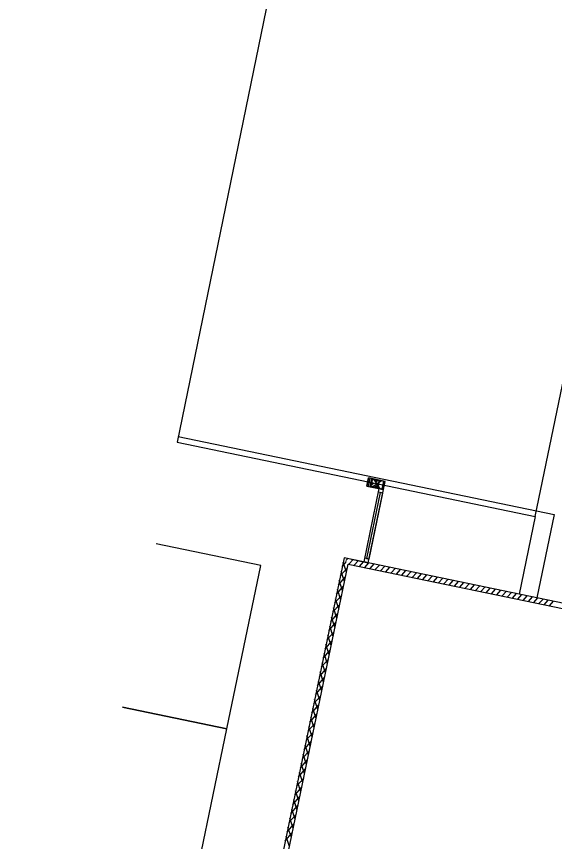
# Model space of a CAD drawing. Extents: x 81065 to 81486, y 452384 to 452681.
# Drawn here: x 81075.86 to 81083.92, y 452575.41 to 452587.77 of the extents above; entities that cross this region are included whole.
import ezdxf

# ---------------------------------------------------------------- set-up
doc = ezdxf.new("R2010")
doc.units = 0
doc.layers.add('B-BH-VH-KANTOPSLUITING-GV', color=7, linetype='Continuous')

msp = doc.modelspace()

# ---------------------------------------------------------------- linework, layer by layer
at = {"layer": 'B-BH-VH-KANTOPSLUITING-GV'}
for p, q in [((81078.282, 452581.479), (81083.918, 452580.308)), ((81081.134, 452580.855), (81081.109, 452580.734)), ((81081.156, 452580.851), (81081.131, 452580.729)), ((81081.384, 452580.804), (81081.134, 452580.855)), ((81081.184, 452580.845), (81081.159, 452580.723)), ((81081.181, 452580.838), (81081.159, 452580.732)), ((81081.192, 452580.843), (81081.166, 452580.722)), ((81081.168, 452580.736), (81081.188, 452580.83)), ((81081.172, 452580.753), (81081.208, 452580.777)), ((81081.18, 452580.795), (81081.192, 452580.802)), ((81081.184, 452580.842), (81081.181, 452580.838)), ((81081.183, 452580.718), (81081.33, 452580.815)), ((81081.188, 452580.843), (81081.184, 452580.842)), ((81081.294, 452580.821), (81081.188, 452580.843)), ((81081.188, 452580.83), (81081.19, 452580.833)), ((81081.19, 452580.833), (81081.193, 452580.833)), ((81081.193, 452580.833), (81081.287, 452580.814)), ((81081.208, 452580.84), (81081.305, 452580.693)), ((81081.217, 452580.819), (81081.228, 452580.826)), ((81081.228, 452580.72), (81081.278, 452580.753)), ((81081.233, 452580.794), (81081.27, 452580.817)), ((81081.29, 452580.809), (81081.27, 452580.715)), ((81081.277, 452580.708), (81081.299, 452580.813)), ((81081.287, 452580.814), (81081.289, 452580.812)), ((81081.289, 452580.812), (81081.29, 452580.809)), ((81081.298, 452580.818), (81081.294, 452580.821)), ((81081.299, 452580.813), (81081.298, 452580.818)), ((81081.359, 452580.809), (81081.334, 452580.687)), ((81081.371, 452580.806), (81081.346, 452580.684)), ((81081.347, 452580.811), (81081.357, 452580.796)), ((81081.358, 452580.682), (81081.384, 452580.804)), ((81081.067, 452579.597), (81081.295, 452580.695)), ((81081.308, 452580.636), (81081.102, 452579.646)), ((81081.109, 452580.734), (81081.358, 452580.682)), ((81081.13, 452579.584), (81081.358, 452580.682)), ((81081.142, 452579.638), (81081.347, 452580.628)), ((81081.159, 452580.732), (81081.16, 452580.728)), ((81081.16, 452580.728), (81081.164, 452580.725)), ((81081.164, 452580.725), (81081.27, 452580.703)), ((81081.169, 452580.733), (81081.168, 452580.736)), ((81081.171, 452580.732), (81081.169, 452580.733)), ((81081.265, 452580.712), (81081.171, 452580.732)), ((81081.268, 452580.713), (81081.265, 452580.712)), ((81081.27, 452580.715), (81081.268, 452580.713)), ((81081.27, 452580.703), (81081.274, 452580.704)), ((81081.274, 452580.704), (81081.277, 452580.708)), ((81081.347, 452580.628), (81081.283, 452580.641)), ((81081.358, 452580.682), (81081.295, 452580.695)), ((81081.347, 452580.628), (81081.308, 452580.636)), ((81081.321, 452580.689), (81081.336, 452580.699)), ((81083.632, 452580.276), (81083.391, 452579.115)), ((81083.918, 452580.308), (81083.659, 452579.06)), ((81079.52, 452579.541), (81077.951, 452579.867)), ((81080.767, 452579.66), (81071.926, 452537.068)), ((81080.767, 452579.66), (81078.575, 452569.107)), ((81088.692, 452578.014), (81080.767, 452579.66)), ((81131.094, 452569.213), (81080.767, 452579.66)), ((81080.795, 452579.617), (81080.823, 452579.648)), ((81080.841, 452579.563), (81080.902, 452579.632)), ((81080.881, 452579.636), (81081.13, 452579.584)), ((81081.142, 452579.638), (81081.078, 452579.651)), ((81081.102, 452579.646), (81081.142, 452579.638)), ((81078.654, 452569.091), (81080.829, 452579.565)), ((81079.011, 452577.093), (81079.52, 452579.541)), ((81080.711, 452579.389), (81080.817, 452579.509)), ((81080.739, 452579.526), (81080.806, 452579.601)), ((81080.803, 452579.441), (81080.753, 452579.593)), ((81080.829, 452579.565), (81088.597, 452577.952)), ((81080.92, 452579.546), (81080.981, 452579.615)), ((81080.999, 452579.53), (81081.06, 452579.599)), ((81081.13, 452579.584), (81081.067, 452579.597)), ((81081.078, 452579.513), (81081.14, 452579.582)), ((81081.157, 452579.497), (81081.219, 452579.566)), ((81081.236, 452579.481), (81081.298, 452579.549)), ((81081.315, 452579.464), (81081.377, 452579.533)), ((81081.395, 452579.448), (81081.456, 452579.517)), ((81080.775, 452579.304), (81080.725, 452579.455)), ((81081.474, 452579.431), (81081.535, 452579.5)), ((81081.553, 452579.415), (81081.614, 452579.484)), ((81081.632, 452579.398), (81081.694, 452579.467)), ((81081.711, 452579.382), (81081.773, 452579.451)), ((81081.79, 452579.365), (81081.852, 452579.434)), ((81081.869, 452579.349), (81081.931, 452579.418)), ((81081.949, 452579.333), (81082.01, 452579.402)), ((81082.028, 452579.316), (81082.089, 452579.385)), ((81080.682, 452579.252), (81080.789, 452579.372)), ((81080.746, 452579.166), (81080.696, 452579.318)), ((81082.107, 452579.3), (81082.168, 452579.369)), ((81082.186, 452579.283), (81082.248, 452579.352)), ((81082.265, 452579.267), (81082.327, 452579.336)), ((81082.344, 452579.25), (81082.406, 452579.319)), ((81082.423, 452579.234), (81082.485, 452579.303)), ((81082.503, 452579.218), (81082.564, 452579.286)), ((81082.582, 452579.201), (81082.643, 452579.27)), ((81082.661, 452579.185), (81082.722, 452579.254)), ((81080.654, 452579.115), (81080.76, 452579.234)), ((81080.718, 452579.029), (81080.668, 452579.181)), ((81082.74, 452579.168), (81082.801, 452579.237)), ((81082.819, 452579.152), (81082.881, 452579.221)), ((81082.898, 452579.135), (81082.96, 452579.204)), ((81082.977, 452579.119), (81083.039, 452579.188)), ((81083.057, 452579.103), (81083.118, 452579.171)), ((81083.136, 452579.086), (81083.197, 452579.155)), ((81083.215, 452579.07), (81083.276, 452579.139)), ((81080.625, 452578.978), (81080.732, 452579.097)), ((81080.689, 452578.892), (81080.639, 452579.044)), ((81083.294, 452579.053), (81083.355, 452579.122)), ((81083.373, 452579.037), (81083.435, 452579.106)), ((81083.452, 452579.02), (81083.514, 452579.089)), ((81083.531, 452579.004), (81083.593, 452579.073)), ((81083.611, 452578.987), (81083.672, 452579.056)), ((81083.69, 452578.971), (81083.751, 452579.04)), ((81083.769, 452578.955), (81083.83, 452579.024)), ((81083.848, 452578.938), (81083.909, 452579.007)), ((81080.597, 452578.841), (81080.703, 452578.96)), ((81080.661, 452578.755), (81080.611, 452578.907)), ((81080.568, 452578.704), (81080.675, 452578.823)), ((81080.632, 452578.618), (81080.582, 452578.77)), ((81080.54, 452578.567), (81080.646, 452578.686)), ((81080.512, 452578.43), (81080.618, 452578.549)), ((81080.604, 452578.481), (81080.554, 452578.633)), ((81080.483, 452578.293), (81080.59, 452578.412)), ((81080.575, 452578.344), (81080.525, 452578.496)), ((81080.455, 452578.156), (81080.561, 452578.275)), ((81080.547, 452578.207), (81080.497, 452578.359)), ((81080.518, 452578.07), (81080.468, 452578.222)), ((81080.426, 452578.018), (81080.533, 452578.138)), ((81080.49, 452577.933), (81080.44, 452578.085)), ((81080.398, 452577.881), (81080.504, 452578.001)), ((81080.462, 452577.796), (81080.411, 452577.948)), ((81080.369, 452577.744), (81080.476, 452577.864)), ((81080.433, 452577.659), (81080.383, 452577.811)), ((81080.341, 452577.607), (81080.447, 452577.727)), ((81080.405, 452577.522), (81080.354, 452577.674)), ((81080.312, 452577.47), (81080.419, 452577.59)), ((81080.376, 452577.384), (81080.326, 452577.536)), ((81077.448, 452577.418), (81079.011, 452577.093)), ((81079.011, 452577.093), (81077.448, 452577.418)), ((81080.284, 452577.333), (81080.39, 452577.453)), ((81080.348, 452577.247), (81080.298, 452577.399)), ((81080.255, 452577.196), (81080.362, 452577.315)), ((81080.227, 452577.059), (81080.333, 452577.178)), ((81080.319, 452577.11), (81080.269, 452577.262)), ((81078.503, 452574.646), (81079.011, 452577.093)), ((81080.198, 452576.922), (81080.305, 452577.041)), ((81080.291, 452576.973), (81080.241, 452577.125)), ((81080.17, 452576.785), (81080.276, 452576.904)), ((81080.262, 452576.836), (81080.212, 452576.988)), ((81080.234, 452576.699), (81080.184, 452576.851)), ((81080.141, 452576.648), (81080.248, 452576.767)), ((81080.205, 452576.562), (81080.155, 452576.714)), ((81080.113, 452576.511), (81080.219, 452576.63)), ((81080.177, 452576.425), (81080.127, 452576.577)), ((81080.084, 452576.374), (81080.191, 452576.493)), ((81080.148, 452576.288), (81080.098, 452576.44)), ((81080.056, 452576.237), (81080.163, 452576.356)), ((81080.12, 452576.151), (81080.07, 452576.303)), ((81080.028, 452576.099), (81080.134, 452576.219)), ((81080.091, 452576.014), (81080.041, 452576.166)), ((81079.999, 452575.962), (81080.106, 452576.082)), ((81079.971, 452575.825), (81080.077, 452575.945)), ((81080.063, 452575.877), (81080.013, 452576.029)), ((81079.942, 452575.688), (81080.049, 452575.808)), ((81080.035, 452575.74), (81079.984, 452575.892)), ((81079.914, 452575.551), (81080.02, 452575.671)), ((81080.006, 452575.603), (81079.956, 452575.754)), ((81079.978, 452575.465), (81079.927, 452575.617)), ((81079.885, 452575.414), (81079.992, 452575.533)), ((81079.949, 452575.328), (81079.899, 452575.48))]:
    msp.add_line(p, q, dxfattribs=at)
for points in [[(81100.074, 452659.476), (81094.538, 452660.613), (81078.264, 452581.393)], [(81078.264, 452581.393), (81083.632, 452580.275), (81100.074, 452659.476)], [(81081.109, 452580.734), (81081.134, 452580.855), (81081.156, 452580.851), (81081.131, 452580.729), (81081.109, 452580.734)], [(81081.159, 452580.723), (81081.184, 452580.845), (81081.192, 452580.843), (81081.166, 452580.722), (81081.159, 452580.723)]]:
    msp.add_lwpolyline(points, dxfattribs=at)

doc.saveas('drawing.dxf')
